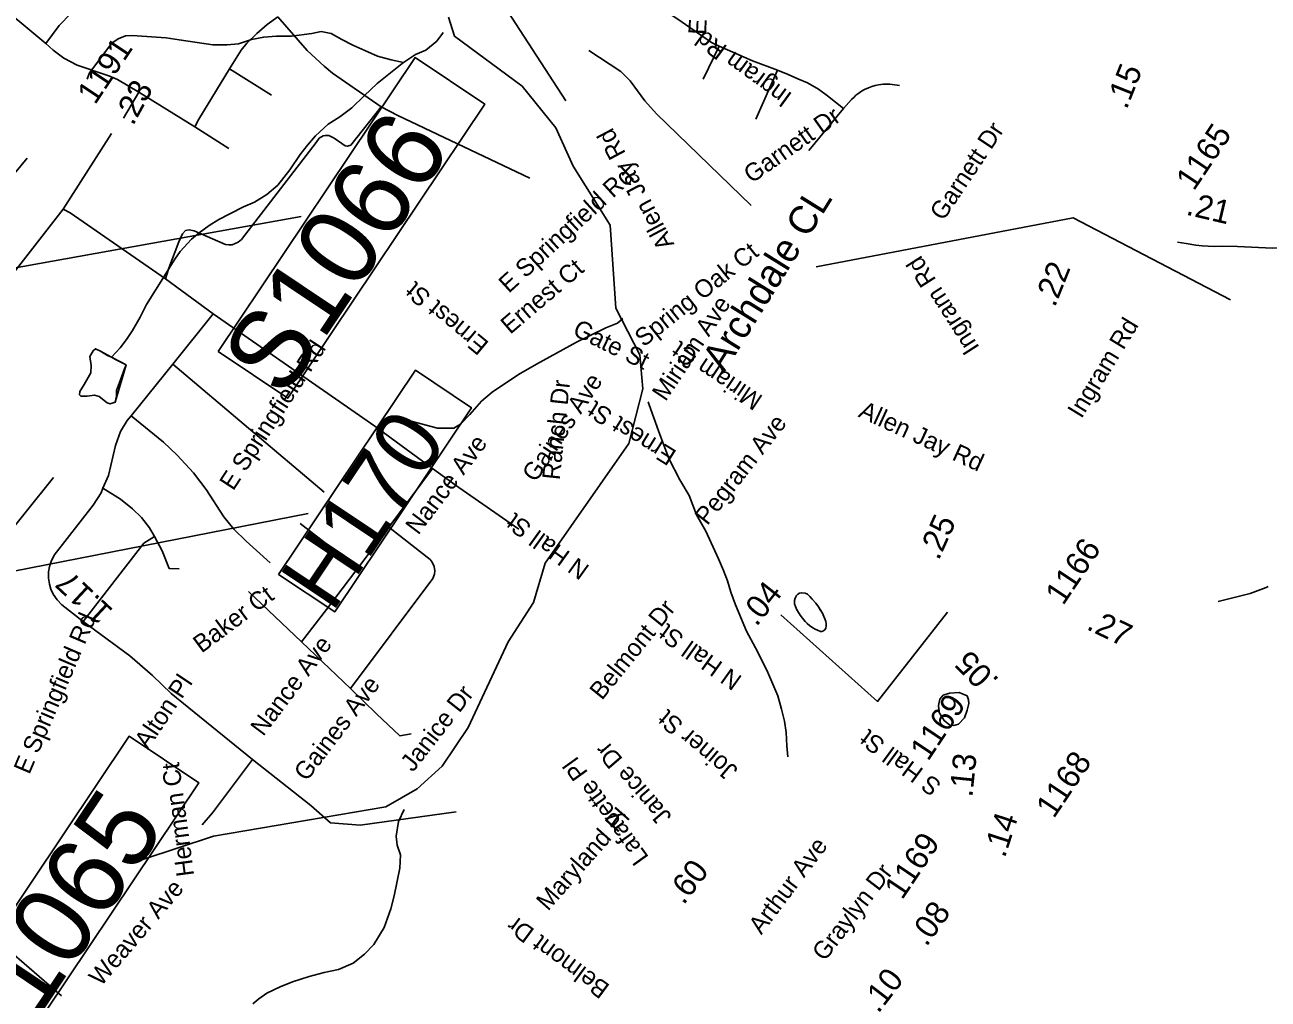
# Model space of a CAD drawing. Extents: x 1716282 to 1717158, y 799307 to 801078.
# Drawn here: x 1716976.7 to 1717073.3, y 800730.5 to 800806.2 of the extents above; entities that cross this region are included whole.
import ezdxf

# ---------------------------------------------------------------- set-up
doc = ezdxf.new("R2010")
doc.units = 0
for name, color, linetype in [('Exist Civil Demographics Community Label', 7, 'Continuous'), ('Exist Hydrographic Misc Water Feature', 7, 'Continuous'), ('Exist Road Non-System Structure Non-Sys NCDOT Number Label', 7, 'Continuous'), ('Exist Road Non-System Type 51', 7, 'Continuous'), ('Exist Road Non-System Type 51 Label', 7, 'Continuous'), ('Exist Road Primary Interstate Structure Ovrhead Sign CELL', 7, 'Continuous'), ('Exist Road Primary NC Mileage Hundredths English Label', 7, 'Continuous'), ('Exist Road Primary NC Service Mileage Hundredths English Label', 7, 'Continuous'), ('Exist Road Secondary Mileage Hundredths English Label', 7, 'Continuous'), ('Exist Road Secondary Mileage Tenths English Label', 7, 'Continuous'), ('Exist Road Secondary Type 51 Label', 7, 'Continuous'), ('Exist Road Secondary Type 51 Number Label', 7, 'Continuous')]:
    doc.layers.add(name, color=color, linetype=linetype)

msp = doc.modelspace()

# ---------------------------------------------------------------- linework, layer by layer
at = {"layer": 'Exist Civil Demographics Community Label'}
msp.add_lwpolyline([(1717070.392, 800784.789), (1717058.165, 800791.166), (1717038.211, 800787.348)], dxfattribs=at)
at = {"layer": 'Exist Hydrographic Misc Water Feature'}
for points in [[(1716985.905, 800741.314), (1716991.403, 800743.114), (1717004.783, 800745.394), (1717007.219, 800746.801), (1717009.148, 800748.564), (1717011.185, 800751.562), (1717014.281, 800758.232), (1717016.239, 800761.282), (1717017.146, 800764.323), (1717023.653, 800773.63), (1717024.756, 800777.865), (1717024.512, 800780.505), (1717022.636, 800784.133), (1717022.207, 800790.579), (1717019.326, 800795.178), (1717017.981, 800798.154), (1717015.373, 800801.4), (1717010.121, 800805.264), (1717009.658, 800806.762)], [(1717006.164, 800803.22), (1717005.185, 800803.432), (1717004.126, 800803.733), (1717003.15, 800804.156), (1717002.213, 800804.584), (1717001.357, 800805.028), (1717000.543, 800805.48), (1716999.762, 800805.625), (1716999.037, 800805.488), (1716997.45, 800805.273), (1716996.283, 800805.262), (1716995.292, 800805.2), (1716994.349, 800805.003), (1716993.347, 800804.668), (1716992.461, 800804.605), (1716991.335, 800804.602), (1716988.716, 800804.984), (1716987.729, 800805.134), (1716985.084, 800805.324), (1716984.569, 800805.29), (1716983.986, 800805.056), (1716983.484, 800804.731), (1716981.768, 800802.426), (1716981.57, 800801.929)], [(1717009.232, 800805.55), (1717009.183, 800805.479), (1717008.734, 800804.873), (1717007.881, 800804.191), (1717007.089, 800803.852), (1717006.164, 800803.22)], [(1717006.164, 800803.22), (1717006.051, 800803.157), (1717004.111, 800801.602), (1717003.101, 800800.639), (1717002.15, 800799.71), (1717001.217, 800799.011), (1717000.301, 800798.442), (1716999.325, 800797.528), (1716998.689, 800796.804), (1716998.119, 800796.071), (1716997.317, 800794.897), (1716996.394, 800793.699), (1716995.549, 800792.977), (1716994.576, 800792.376), (1716993.728, 800792.008), (1716992.66, 800791.472), (1716991.801, 800791.04), (1716991.056, 800790.565), (1716990.285, 800790.002), (1716989.693, 800789.496), (1716988.805, 800788.555), (1716988.396, 800787.956), (1716988.011, 800787.341)], [(1717088.487, 800785.187), (1717088.234, 800785.59), (1717087.716, 800786.119), (1717086.639, 800786.96), (1717085.743, 800787.397), (1717084.13, 800787.761), (1717083.078, 800787.918), (1717082.129, 800787.968), (1717080.739, 800788.145), (1717079.849, 800788.437), (1717078.306, 800788.646), (1717076.634, 800788.771), (1717075.018, 800788.821), (1717073.667, 800788.796), (1717070.947, 800788.93), (1717069.775, 800788.961), (1717069.129, 800788.943), (1717068.182, 800788.995), (1717067.691, 800789.048), (1717066.96, 800789.16), (1717066.269, 800789.281)], [(1716988.011, 800787.341), (1716987.577, 800786.654), (1716986.2, 800784.433), (1716985.699, 800783.441), (1716985.099, 800782.411), (1716984.624, 800781.715), (1716984.143, 800781.062), (1716983.466, 800780.329)], [(1717023.178, 800783.346), (1717022.767, 800782.99), (1717021.879, 800782.614), (1717019.604, 800781.497), (1717016.48, 800779.802), (1717015.087, 800778.998), (1717013.051, 800777.613), (1717012.224, 800776.914), (1717011.31, 800775.886), (1717010.577, 800775.122), (1717010.052, 800774.815), (1717009.383, 800774.814), (1717008.796, 800774.829), (1717006.358, 800775.476), (1717005.98, 800775.593)], [(1716983.466, 800780.329), (1716983.171, 800780.46), (1716982.603, 800780.812), (1716982.234, 800780.994), (1716982.056, 800780.836), (1716981.785, 800780.388), (1716981.898, 800779.679), (1716981.875, 800779.131), (1716981.359, 800778.22), (1716981.022, 800777.677), (1716980.988, 800777.421), (1716981.091, 800777.314), (1716981.573, 800777.301), (1716982.162, 800777.391), (1716982.514, 800777.29), (1716983.128, 800776.8), (1716983.376, 800776.7), (1716983.748, 800776.833), (1716983.867, 800777.315), (1716983.848, 800777.749), (1716984.171, 800778.583), (1716984.47, 800779.432), (1716984.602, 800779.729), (1716983.77, 800780.156), (1716983.466, 800780.329)], [(1716983.466, 800780.329), (1716982.603, 800780.812), (1716982.234, 800780.994), (1716982.056, 800780.836), (1716981.785, 800780.388), (1716981.898, 800779.679), (1716981.875, 800779.131), (1716981.359, 800778.22), (1716981.022, 800777.677), (1716980.988, 800777.421), (1716981.091, 800777.314), (1716981.573, 800777.301), (1716982.162, 800777.391), (1716982.514, 800777.29), (1716983.128, 800776.8), (1716983.376, 800776.7), (1716983.748, 800776.833), (1716984.602, 800779.729), (1716983.466, 800780.329)], [(1717025.153, 800776.865), (1717025.238, 800776.631), (1717025.972, 800774.618), (1717026.776, 800772.453), (1717027.627, 800770.82), (1717028.338, 800769.596), (1717028.916, 800768.077), (1717029.633, 800766.813), (1717030.622, 800764.661), (1717030.998, 800763.772), (1717031.32, 800762.956), (1717031.592, 800762.069), (1717031.942, 800761.09), (1717032.804, 800759.061), (1717033.488, 800757.75), (1717034.378, 800756.018), (1717035.235, 800754.03), (1717035.512, 800752.996), (1717035.75, 800752.061), (1717035.876, 800751.166), (1717035.922, 800750.151), (1717036, 800749.29)], [(1717038.81, 800760.193), (1717038.701, 800760.443), (1717038.527, 800760.703), (1717038.4, 800760.929), (1717038.179, 800761.222), (1717037.909, 800761.546), (1717037.726, 800761.742), (1717037.527, 800761.914), (1717037.343, 800762.003), (1717037.085, 800762.038), (1717036.926, 800762.009), (1717036.795, 800761.921), (1717036.69, 800761.818), (1717036.583, 800761.611), (1717036.532, 800761.434), (1717036.538, 800761.184), (1717036.6, 800760.966), (1717036.71, 800760.715), (1717036.89, 800760.415), (1717036.954, 800760.301), (1717037.144, 800760.067), (1717037.358, 800759.814), (1717037.517, 800759.636), (1717037.693, 800759.481), (1717037.957, 800759.301), (1717038.14, 800759.21), (1717038.324, 800759.119), (1717038.548, 800759.037), (1717038.653, 800759.036), (1717038.733, 800759.051), (1717038.88, 800759.163), (1717038.962, 800759.283), (1717038.995, 800759.434), (1717038.998, 800759.643), (1717038.967, 800759.804), (1717038.89, 800759.999), (1717038.81, 800760.193)], [(1717038.81, 800760.193), (1717038.701, 800760.443), (1717038.4, 800760.929), (1717038.179, 800761.222), (1717037.909, 800761.546), (1717037.726, 800761.742), (1717037.527, 800761.914), (1717037.343, 800762.003), (1717037.085, 800762.038), (1717036.926, 800762.009), (1717036.795, 800761.921), (1717036.69, 800761.818), (1717036.583, 800761.611), (1717036.532, 800761.434), (1717036.538, 800761.184), (1717036.6, 800760.966), (1717036.71, 800760.715), (1717036.954, 800760.301), (1717037.144, 800760.067), (1717037.358, 800759.814), (1717037.517, 800759.636), (1717037.693, 800759.481), (1717037.957, 800759.301), (1717038.14, 800759.21), (1717038.324, 800759.119), (1717038.548, 800759.037), (1717038.653, 800759.036), (1717038.733, 800759.051), (1717038.88, 800759.163), (1717038.962, 800759.283), (1717038.995, 800759.434), (1717038.998, 800759.643), (1717038.967, 800759.804), (1717038.89, 800759.999), (1717038.81, 800760.193)], [(1717073.316, 800762.52), (1717073.16, 800762.444), (1717071.931, 800761.983), (1717069.438, 800761.366)], [(1717049.949, 800754.024), (1717049.317, 800754.282), (1717048.575, 800754.225), (1717048.083, 800754.069), (1717047.805, 800753.767), (1717047.712, 800753.269), (1717047.77, 800752.736), (1717048.141, 800752.098), (1717048.604, 800751.747), (1717048.902, 800751.72), (1717049.256, 800751.827), (1717049.73, 800752.314), (1717049.928, 800752.914), (1717050.063, 800753.42), (1717050.05, 800753.711), (1717049.949, 800754.024)], [(1717049.949, 800754.024), (1717049.317, 800754.282), (1717048.575, 800754.225), (1717048.083, 800754.069), (1717047.805, 800753.767), (1717047.712, 800753.269), (1717047.77, 800752.736), (1717048.141, 800752.098), (1717048.604, 800751.747), (1717048.902, 800751.72), (1717049.256, 800751.827), (1717049.73, 800752.314), (1717049.928, 800752.914), (1717050.063, 800753.42), (1717050.05, 800753.711), (1717049.949, 800754.024)], [(1717006.217, 800745.185), (1717005.764, 800744.265), (1717005.583, 800743.125), (1717005.671, 800742.431), (1717005.92, 800741.665), (1717005.861, 800740.651), (1717005.434, 800738.485), (1717005.165, 800737.473), (1717004.642, 800736.039), (1717003.846, 800734.719), (1717003.113, 800733.955), (1717002.245, 800733.25), (1717001.104, 800732.763), (1717000, 800732.535), (1716998.83, 800732.211), (1716997.53, 800731.798), (1716996.577, 800731.431), (1716995.525, 800730.92), (1716994.916, 800730.494), (1716994.446, 800730.111)]]:
    msp.add_lwpolyline(points, dxfattribs=at)
at = {"layer": 'Exist Road Non-System Structure Non-Sys NCDOT Number Label'}
msp.add_line((1716932.626, 800755.23), (1716998.755, 800768.202), dxfattribs=at)
msp.add_lwpolyline([(1716996.454, 800763.453), (1717007.077, 800779.324), (1717011.428, 800776.411), (1717000.806, 800760.541)], close=True, dxfattribs=at)
at = {"layer": 'Exist Road Non-System Type 51'}
for p, q in [((1717029.425, 800801.935), (1717030.67, 800804.491)), ((1716992.639, 800802.729), (1716995.886, 800800.697)), ((1717033.516, 800798.831), (1717035.208, 800802.636)), ((1716984.41, 800798.913), (1716985.598, 800800.912)), ((1716985.598, 800800.912), (1716989.933, 800798.235)), ((1717037.647, 800796.395), (1717040.345, 800799.66)), ((1716979.716, 800791.843), (1716983.471, 800797.7)), ((1716989.933, 800798.235), (1716992.583, 800796.548)), ((1716974.609, 800785.309), (1716979.716, 800791.843)), ((1716991.365, 800783.706), (1716987.663, 800786.42)), ((1716988.247, 800779.795), (1716991.365, 800783.706)), ((1717003.919, 800774.965), (1716991.365, 800783.706)), ((1716985.002, 800775.775), (1716988.247, 800779.795)), ((1716999.998, 800769.845), (1716988.247, 800779.795)), ((1717003.919, 800774.965), (1717008.416, 800771.681)), ((1717005.001, 800767.133), (1717008.416, 800771.681)), ((1716971.056, 800761.177), (1716978.971, 800770.983)), ((1716998.123, 800767.406), (1717002.61, 800763.957)), ((1717002.61, 800763.957), (1717005.001, 800767.133)), ((1716994.108, 800762.126), (1716998.231, 800758.229)), ((1716998.231, 800758.229), (1717002.041, 800754.589)), ((1716994.427, 800749.085), (1716988.115, 800754.22))]:
    msp.add_line(p, q, dxfattribs=at)
for points in [[(1717002.557, 800823.816), (1717002.71, 800823.713), (1717003.522, 800823.045), (1717004.126, 800822.395), (1717004.91, 800821.493), (1717006.198, 800819.496), (1717007.272, 800817.921), (1717011.338, 800811.729), (1717018.769, 800800.256)], [(1716978.357, 800804.709), (1716979.396, 800806.098), (1716980.31, 800807.036), (1716981.099, 800807.696), (1716983.437, 800809.328), (1716984.025, 800809.86)], [(1717022.796, 800809.155), (1717023.965, 800808.547), (1717024.757, 800808.191), (1717025.458, 800807.851), (1717026.162, 800807.451), (1717027.472, 800806.59), (1717029.329, 800805.301), (1717030.079, 800804.778), (1717030.67, 800804.491)], [(1716973.505, 800808.938), (1716974.013, 800808.323), (1716978.357, 800804.709)], [(1716992.639, 800802.729), (1716993.531, 800804.184), (1716993.989, 800804.739), (1716994.768, 800805.485), (1716995.569, 800806.168), (1716996.403, 800806.785)], [(1716996.403, 800806.785), (1716998.676, 800804.156), (1716999.998, 800802.933), (1717000.648, 800802.387), (1717004.426, 800799.778)], [(1716978.357, 800804.709), (1716978.936, 800804.184), (1716979.756, 800803.555), (1716980.791, 800803.021), (1716983.265, 800802.189), (1716983.936, 800801.9), (1716985.598, 800800.912)], [(1717030.67, 800804.491), (1717033.26, 800803.353), (1717035.208, 800802.636)], [(1717020.549, 800804.148), (1717023.029, 800802.526), (1717023.766, 800801.812), (1717024.892, 800800.258), (1717025.812, 800799.244), (1717033.155, 800792.11)], [(1716989.933, 800798.235), (1716990.256, 800798.839), (1716992.639, 800802.729)], [(1717035.208, 800802.636), (1717036.031, 800802.299), (1717036.79, 800801.97), (1717037.546, 800801.656), (1717038.378, 800801.168), (1717039.089, 800800.636), (1717040.345, 800799.66)], [(1717040.345, 800799.66), (1717040.952, 800800.361), (1717041.148, 800800.545), (1717041.3, 800800.683), (1717041.518, 800800.843), (1717041.741, 800800.992), (1717041.976, 800801.123), (1717042.285, 800801.264), (1717042.541, 800801.353), (1717042.801, 800801.432), (1717043.063, 800801.49), (1717043.403, 800801.533), (1717043.672, 800801.544), (1717043.943, 800801.538), (1717044.684, 800801.454)], [(1716987.663, 800786.42), (1716987.931, 800787.252), (1716988.702, 800789.292), (1716988.998, 800789.927), (1716989.223, 800790.169), (1716989.502, 800790.216), (1716989.897, 800790.154), (1716992.323, 800789.093), (1716992.594, 800789.053), (1716992.849, 800789.07), (1716993.316, 800789.262), (1716993.564, 800789.488), (1716999.366, 800797.003), (1716999.59, 800797.344), (1716999.9, 800797.526), (1717000.078, 800797.566), (1717000.353, 800797.553), (1717000.771, 800797.356), (1717001.631, 800796.752), (1717001.802, 800796.72), (1717002.06, 800796.818), (1717004.426, 800799.778)], [(1717004.426, 800799.778), (1717005.724, 800799.105), (1717015.956, 800794.235)], [(1716970.762, 800788.257), (1716972.223, 800790.145), (1716976.927, 800795.804)], [(1716987.663, 800786.42), (1716980.252, 800791.543), (1716979.716, 800791.843)], [(1716982.808, 800770.164), (1716983.249, 800771.143), (1716983.773, 800773.485), (1716984.167, 800774.567), (1716984.676, 800775.411), (1716985.002, 800775.775)], [(1716985.002, 800775.775), (1716987.507, 800773.732), (1716988.574, 800772.73), (1716989.848, 800771.356), (1716990.832, 800770.052), (1716992.189, 800767.929), (1716992.974, 800766.974), (1716993.934, 800766.032), (1716995.807, 800764.371)], [(1717008.416, 800771.681), (1717010.459, 800770.217), (1717015.121, 800766.981)], [(1716981.278, 800759.803), (1716979.623, 800761.085), (1716979.244, 800761.477), (1716978.947, 800761.918), (1716978.767, 800762.304), (1716978.645, 800762.706), (1716978.577, 800763.177), (1716978.583, 800763.65), (1716978.651, 800764.067), (1716978.776, 800764.473), (1716979.011, 800764.948), (1716982.044, 800768.843), (1716982.657, 800769.807), (1716982.808, 800770.164)], [(1716982.808, 800770.164), (1716984.161, 800769.304), (1716985.096, 800768.565), (1716985.8, 800767.878), (1716986.429, 800767.075), (1716986.817, 800766.41)], [(1717002.041, 800754.589), (1717008.435, 800763.134), (1717008.549, 800763.471), (1717008.579, 800763.735), (1717008.534, 800764.084), (1717008.384, 800764.407), (1717008.222, 800764.611), (1717005.001, 800767.133)], [(1716981.278, 800759.803), (1716985.993, 800765.889), (1716986.817, 800766.41)], [(1716986.817, 800766.41), (1716987.405, 800765.296), (1716987.957, 800763.911), (1716988.737, 800763.905)], [(1716998.231, 800758.229), (1717000.182, 800760.734), (1717002.61, 800763.957)], [(1716981.278, 800759.803), (1716984.901, 800757.136), (1716986.654, 800755.609), (1716988.115, 800754.22)], [(1717002.041, 800754.589), (1717004.043, 800752.627), (1717005.868, 800750.924), (1717006.751, 800751.067)], [(1716990.522, 800743.995), (1716991.314, 800744.931), (1716994.427, 800749.085)], [(1717010.233, 800745.021), (1717002.785, 800743.992), (1717000.47, 800744.155), (1716998.965, 800745.511), (1716994.427, 800749.085)], [(1716972.807, 800736.581), (1716979.578, 800730.73)]]:
    msp.add_lwpolyline(points, dxfattribs=at)
at = {"layer": 'Exist Road Primary Interstate Structure Ovrhead Sign CELL'}
msp.add_line((1716935.139, 800779.935), (1716998.194, 800791.256), dxfattribs=at)
for points in [[(1716991.756, 800780.767), (1717007.048, 800803.614), (1717012.458, 800799.993), (1716997.166, 800777.146)], [(1716969.549, 800728.043), (1716984.84, 800750.889), (1716990.251, 800747.268), (1716974.959, 800724.421)]]:
    msp.add_lwpolyline(points, close=True, dxfattribs=at)
at = {"layer": 'Exist Road Secondary Mileage Hundredths English Label'}
msp.add_lwpolyline([(1717048.415, 800760.521), (1717042.986, 800753.591), (1717035.46, 800760.323)], dxfattribs=at)

# ---------------------------------------------------------------- texts
at = {"layer": 'Exist Civil Demographics Community Label'}
msp.add_text('Archdale CL', height=2.175, rotation=58.10892, dxfattribs=at).set_placement((1717031.069, 800779.08))
at = {"layer": 'Exist Road Non-System Structure Non-Sys NCDOT Number Label'}
msp.add_text('H170', height=5.075, rotation=56.20506, dxfattribs=at).set_placement((1717000.603, 800760.396))
at = {"layer": 'Exist Road Non-System Type 51 Label'}
for s, rotation, p in [('E Springfield Rd', 87.21384, (1717029.652, 800805.356)), ('Ingram Rd', 143.87435, (1717036.428, 800800.765)), ('Garnett Dr', 35.22627, (1717033.202, 800793.794)), ('Garnett Dr', 56.20506, (1717048.086, 800790.859)), ('Allen Jay Rd', 118.0648, (1717027.206, 800789.115)), ('E Springfield Rd', 42.43865, (1717014.328, 800785.252)), ('Spring Oak Ct', 38.58942, (1717024.809, 800781.079)), ('Ernest Ct', 40.5143, (1717014.441, 800782.062)), ('Ingram Rd', 122.67678, (1717050.941, 800781.084)), ('Ernest St', 140.24151, (1717012.867, 800781.45)), ('Miriam Ave', 56.20506, (1717026.509, 800776.843)), ('Ingram Rd', 58.59147, (1717058.817, 800775.503)), ('E Springfield Rd', 56.94781, (1716992.922, 800769.898)), ('Miriam Ct', 146.20506, (1717034.153, 800777.27)), ('Gaines Ave', 56.53163, (1717016.425, 800770.55)), ('Ernest St', 148.06123, (1717027.45, 800773.007)), ('Allen Jay Rd', 335.32241, (1717041.421, 800775.736)), ('Pegram Ave', 52.03542, (1717029.758, 800767.207)), ('Nance Ave', 52.90841, (1717007.296, 800766.458)), ('N Hall St', 144.27451, (1717020.685, 800764.065)), ('Baker Ct', 36.7544, (1716990.468, 800757.302)), ('Belmont Dr', 51.07517, (1717021.565, 800753.627)), ('E Springfield Rd', 66.8835, (1716977.083, 800747.855)), ('N Hall St', 144.46995, (1717032.54, 800755.481)), ('Nance Ave', 53.11362, (1716995.257, 800750.817)), ('Alton Pl', 56.20506, (1716986.299, 800749.804)), ('Gaines Ave', 52.65271, (1716998.625, 800747.316)), ('Joiner St', 139.93461, (1717032.219, 800748.361)), ('S Hall St', 143.59236, (1717048.031, 800747.244)), ('Janice Dr', 130.68724, (1717027.054, 800744.688)), ('Lafayette Pl', 125.69652, (1717025.252, 800741.488)), ('Herman Ct', 97.64501, (1716989.898, 800740.083)), ('Maryland Pl', 48.56279, (1717017.372, 800737.257)), ('Arthur Ave', 53.10389, (1717033.947, 800735.413)), ('Graylyn Dr', 52.51961, (1717038.876, 800733.338)), ('Belmont Dr', 143.56032, (1717022.261, 800731.517))]:
    msp.add_text(s, height=1.3775, rotation=rotation, dxfattribs=at).set_placement(p)
at = {"layer": 'Exist Road Primary Interstate Structure Ovrhead Sign CELL'}
for s, p in [('S1066', (1716996.843, 800777.026)), ('S1065', (1716974.636, 800724.301))]:
    msp.add_text(s, height=6.09, rotation=56.20506, dxfattribs=at).set_placement(p)
at = {"layer": 'Exist Road Primary NC Mileage Hundredths English Label'}
for s, rotation, p in [('.15', 68.2798, (1717062.326, 800799.517)), ('.60', 52.77826, (1717027.911, 800737.723))]:
    msp.add_text(s, height=1.8125, rotation=rotation, dxfattribs=at).set_placement(p)
at = {"layer": 'Exist Road Primary NC Service Mileage Hundredths English Label'}
for s, rotation, p in [('.22', 68.24763, (1717056.749, 800784.15)), ('.25', 65.7217, (1717047.724, 800764.49))]:
    msp.add_text(s, height=1.8125, rotation=rotation, dxfattribs=at).set_placement(p)
at = {"layer": 'Exist Road Secondary Mileage Hundredths English Label'}
for s, rotation, p in [('1.17', 136.93805, (1716983.681, 800760.676)), ('.04', 51.69476, (1717033.572, 800759.346)), ('.13', 84.07897, (1717050.337, 800746.109)), ('.14', 71.92317, (1717052.863, 800741.38)), ('.08', 54.65381, (1717046.777, 800734.476))]:
    msp.add_text(s, height=1.8125, rotation=rotation, dxfattribs=at).set_placement(p)
at = {"layer": 'Exist Road Secondary Mileage Tenths English Label'}
for s, rotation, p in [('.23', 61.45168, (1716985.137, 800798.249)), ('.21', 346.77493, (1717066.872, 800791.423)), ('.27', 334.41828, (1717059.13, 800759.231)), ('.05', 134.46496, (1717052.493, 800755.283)), ('.10', 52.48664, (1717043.036, 800729.293))]:
    msp.add_text(s, height=1.8125, rotation=rotation, dxfattribs=at).set_placement(p)
at = {"layer": 'Exist Road Secondary Type 51 Label'}
for s, rotation, p in [('Gate St', 333.78158, (1717019.204, 800782.098)), ('Ranch Dr', 83.97545, (1717018.286, 800770.755)), ('Janice Dr', 51.98742, (1717006.887, 800748.041)), ('Weaver Ave', 49.43664, (1716982.645, 800731.397))]:
    msp.add_text(s, height=1.3775, rotation=rotation, dxfattribs=at).set_placement(p)
at = {"layer": 'Exist Road Secondary Type 51 Number Label'}
for s, p in [('1191', (1716982.191, 800799.883)), ('1165', (1717067.547, 800793.184)), ('1166', (1717057.394, 800760.983)), ('1169', (1717046.899, 800748.884)), ('1168', (1717056.672, 800744.437)), ('1169', (1717044.891, 800738.119))]:
    msp.add_text(s, height=1.8125, rotation=56.20506, dxfattribs=at).set_placement(p)

doc.saveas('drawing.dxf')
